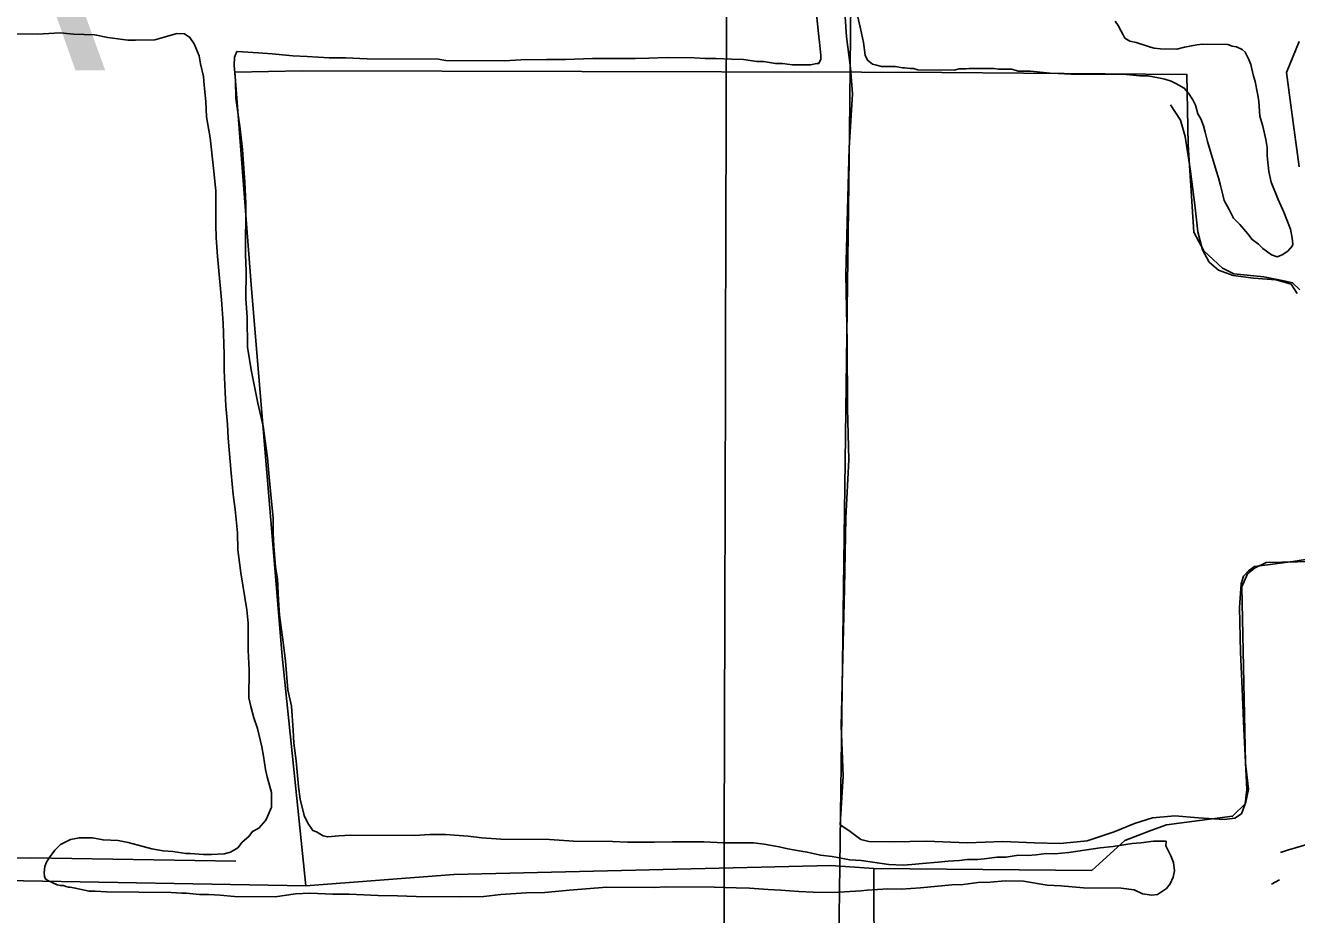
# Model space of a CAD drawing. Extents: x 3172297 to 3210190, y 958463 to 983887.
# Drawn here: x 3186124 to 3187707, y 973793 to 974900 of the extents above; entities that cross this region are included whole.
import ezdxf

# ---------------------------------------------------------------- set-up
doc = ezdxf.new("R2010")
doc.units = 0
for name, color, linetype in [('V-DTCH-CNTR', 7, 'Continuous'), ('V-GRID-MAJR', 7, 'Continuous'), ('V-LEVE-TOET', 7, 'Continuous'), ('V-ROAD-CNTR', 7, 'Continuous'), ('V-SITE-VEGE', 7, 'Continuous'), ('V-TOPO-GNAM-IDEN', 7, 'Continuous'), ('V-TOPO-SHOR', 7, 'Continuous'), ('V-UTIL-LINE', 7, 'Continuous')]:
    doc.layers.add(name, color=color, linetype=linetype)

msp = doc.modelspace()

# ---------------------------------------------------------------- linework, layer by layer
at = {"layer": 'V-DTCH-CNTR'}
for points in [[(3187154, 974815), (3187151.7, 974847.4), (3187146.7, 974885.8), (3187142.8, 974942.5), (3187138.9, 974992.2), (3187136.5, 975057.3), (3187136.2, 975123.9), (3187138, 975208.9), (3187140, 975264.5), (3187140.6, 975336.7), (3187141, 975420.8), (3187143.3, 975498), (3187144.5, 975563.4), (3187144.7, 975619.6)], [(3187154, 974815), (3187150.1, 974747.7), (3187148, 974670.5), (3187145.9, 974590.1), (3187147.3, 974505.5), (3187148.1, 974423.2)], [(3187550.1, 974801.3), (3187562.7, 974782.2), (3187568.2, 974761.6), (3187574.5, 974721.4), (3187580.2, 974676.6), (3187584.3, 974643), (3187589.8, 974620.7), (3187598.1, 974605.5), (3187610, 974595.4), (3187628, 974588.9), (3187653.4, 974585.5), (3187681.7, 974583.5), (3187700.3, 974578), (3187707.6, 974566.2)], [(3187148.1, 974423.2), (3187149.7, 974359.5), (3187145.7, 974287.3), (3187144.2, 974199.1), (3187142.6, 974131.3), (3187140.2, 974028.1), (3187142.3, 973966.2), (3187138.7, 973905.2)], [(3187734, 974237.6), (3187702.4, 974232.7), (3187670.9, 974228.5), (3187654.8, 974226.4), (3187647.2, 974221.2), (3187640.9, 974214.4), (3187638.2, 974205.1), (3187635.9, 974175.5), (3187637.1, 974119.8), (3187639.3, 974074.4), (3187641.2, 974024.2), (3187643.3, 973982.6)], [(3187643.3, 973982.6), (3187645.1, 973949.1), (3187643.1, 973931.3), (3187638.5, 973918.8), (3187630, 973913.5), (3187616.7, 973911.8), (3187584.8, 973913.7), (3187555.3, 973916.4), (3187527.6, 973913.9), (3187505.4, 973906.6), (3187479.8, 973896.3), (3187446.1, 973885), (3187412.6, 973882), (3187380.9, 973882.7), (3187341.4, 973884.2), (3187297.4, 973882.5), (3187245.8, 973884.7), (3187205.3, 973883.8), (3187174.4, 973884.5), (3187164.5, 973886.9), (3187149.5, 973897.9), (3187138.7, 973905.2)]]:
    msp.add_lwpolyline(points, dxfattribs=at)
at = {"layer": 'V-GRID-MAJR'}
msp.add_spline([(3186968.9, 963893.7), (3186984.8, 969954), (3187000.7, 976017.3), (3187016.6, 982080.8), (3187016.6, 982083.8)], degree=3, dxfattribs=at)
at = {"layer": 'V-LEVE-TOET'}
msp.add_lwpolyline([(3187710.4, 974724.2), (3187700.9, 974794.5), (3187694.5, 974841.5), (3187710.1, 974879.9)], dxfattribs=at)
at = {"layer": 'V-ROAD-CNTR'}
msp.add_line((3187685.8, 973836.7), (3187675.9, 973831.3), dxfattribs=at)
msp.add_lwpolyline([(3187783.3, 973897.7), (3187772.9, 973894.3), (3187729.9, 973883.3), (3187695.7, 973873.5), (3187687.1, 973870.5)], dxfattribs=at)
at = {"layer": 'V-SITE-VEGE'}
for points in [[(3187109.4, 974914.2), (3187111.6, 974889.9), (3187113, 974879), (3187114.5, 974862.6), (3187114.5, 974857.9), (3187112.1, 974852.5), (3187109.8, 974852.5), (3187101.9, 974851), (3187079.3, 974851.1), (3187066.8, 974852.8), (3187058.2, 974852.8), (3187043.4, 974855.2), (3187034.8, 974855.3), (3187018.4, 974857.8), (3187003.6, 974857.9), (3186984.1, 974858.8), (3186970.8, 974858.9), (3186956.8, 974859.7), (3186923.2, 974859.9), (3186900.6, 974859.3), (3186883.4, 974858.7), (3186830.3, 974859), (3186796.7, 974857.7), (3186773.3, 974857.8), (3186741.3, 974857.2), (3186721, 974855.8), (3186647.6, 974856.3), (3186638.2, 974857.9), (3186550, 974858.5), (3186522.7, 974859.5), (3186502.4, 974859.6), (3186475.1, 974861.3), (3186457.1, 974862.2), (3186431.4, 974864.8), (3186414.2, 974865.7), (3186394.7, 974867.3), (3186387.7, 974867.4)], [(3187226, 974846.2), (3187219, 974847.1), (3187216.7, 974847.1), (3187207.3, 974848.7), (3187190.1, 974848.8), (3187183.9, 974850.4), (3187179.2, 974852), (3187173, 974856.7), (3187169.9, 974863), (3187167.7, 974878.6), (3187165.4, 974890.4), (3187160.9, 974910.7)], [(3187481, 974905.4), (3187484.8, 974900), (3187488.7, 974892.9), (3187491, 974888.2), (3187493.3, 974884.3), (3187499.5, 974880.3), (3187507.3, 974878.7), (3187525.2, 974873.1), (3187529.9, 974871.6), (3187537.7, 974870.7), (3187558, 974870.6), (3187567.4, 974872.9), (3187583, 974875.9), (3187590.1, 974876.6), (3187621.3, 974876.4), (3187626.7, 974874), (3187632.2, 974873.2), (3187639.2, 974870), (3187643.1, 974866.9), (3187647.7, 974857.5), (3187650, 974851.2), (3187653.1, 974838.7), (3187655.3, 974830.1), (3187658.4, 974815.3), (3187659.9, 974805.9), (3187661.3, 974787.1), (3187665.1, 974774.6), (3187668.9, 974758.2), (3187670.4, 974748), (3187670.3, 974737.9), (3187672.6, 974718.4), (3187675.6, 974705.1), (3187684, 974683.2), (3187691, 974667.5), (3187699.4, 974646.4), (3187701.7, 974635.4), (3187702.4, 974627.6), (3187701.6, 974625.3), (3187696.1, 974619.1), (3187689, 974614.4), (3187682.8, 974612.1), (3187675.8, 974614.5), (3187664.9, 974622.4), (3187659.5, 974627.9), (3187651.7, 974633.4), (3187646.3, 974640.5), (3187636.2, 974652.2), (3187628.4, 974660.1), (3187623.1, 974671.1), (3187616.9, 974682), (3187615.4, 974689.1), (3187612.3, 974700.8), (3187610, 974710.2), (3187607, 974719.6), (3187596.3, 974755.6), (3187593.2, 974767.3), (3187591, 974775.1), (3187587.9, 974783.7), (3187584, 974790), (3187581, 974800.9), (3187577.9, 974807.2), (3187572.5, 974815.8), (3187567.1, 974822.1), (3187556.9, 974827.7), (3187550.7, 974830.8), (3187542.9, 974833.2), (3187535.1, 974834.8), (3187521.9, 974837.3), (3187511.7, 974837.3), (3187495.3, 974839), (3187425.9, 974839.4), (3187410.3, 974840.3), (3187400.1, 974840.4), (3187375.9, 974842.9), (3187360.3, 974843), (3187352.5, 974845.4), (3187336.1, 974845.5), (3187330.7, 974846.3), (3187299.4, 974846.5), (3187295.5, 974845.8), (3187286.9, 974845.8), (3187280.7, 974844.3), (3187235.4, 974844.6), (3187229.9, 974846.2), (3187226, 974846.2)], [(3186418.6, 974002.1), (3186413.3, 974024.8), (3186408.7, 974038.1), (3186404.9, 974052.2), (3186402.6, 974063.1), (3186402.9, 974097.5), (3186401.5, 974122.5), (3186401.7, 974156.1), (3186400.2, 974172.5), (3186392.7, 974218.6), (3186389, 974247.5), (3186388.4, 974268.6), (3186385.5, 974297.5), (3186383.2, 974316.2), (3186380.3, 974342.8), (3186376.7, 974386.5), (3186376, 974403.7), (3186373.8, 974426.4), (3186373.2, 974443.5), (3186371.8, 974470.9), (3186371.9, 974490.4), (3186370.6, 974529.4), (3186368.4, 974558.3), (3186364.8, 974599), (3186363.3, 974613), (3186361.9, 974635.7), (3186361.3, 974652.1), (3186361.5, 974694.2), (3186358.6, 974722.4), (3186354.2, 974759.9), (3186349.7, 974786.4), (3186349, 974805.2), (3186346.8, 974825.5), (3186346.1, 974836.4), (3186342.3, 974852.1), (3186340.8, 974862.2), (3186334.6, 974877.1), (3186329.2, 974885), (3186322.2, 974889.7), (3186312.9, 974889.8), (3186297.2, 974885.2), (3186285.5, 974882.1), (3186261.3, 974881.5), (3186251.9, 974881.6), (3186226.9, 974884.9), (3186210.6, 974888.1), (3186184, 974889), (3186167.7, 974890.7), (3186139.5, 974889.3), (3186088.8, 974889.7)], [(3186387.7, 974867.4), (3186384.5, 974860.4), (3186384.4, 974850.2), (3186385.9, 974831.5), (3186386.5, 974809.6), (3186391.7, 974771.3), (3186394.7, 974745.6), (3186397.5, 974704.9), (3186398.9, 974678.4), (3186398.5, 974615.1), (3186399.1, 974594.1), (3186398.9, 974559.7), (3186400.3, 974537.1), (3186400.8, 974499.6), (3186405.3, 974471.4), (3186413.7, 974430), (3186420.5, 974401.1), (3186425.7, 974362), (3186427.9, 974337.8), (3186430.8, 974307.3), (3186433, 974287), (3186432.9, 974268.3), (3186433.6, 974251.9), (3186435.7, 974226.1), (3186438, 974211.2), (3186439.4, 974184.7), (3186440.8, 974165.9), (3186445.3, 974132.3), (3186448.2, 974108.9), (3186451.1, 974073), (3186455.7, 974052.6), (3186457.8, 974023), (3186458.5, 974006.6), (3186461.5, 973984.7), (3186464.4, 973952.6), (3186466.6, 973937), (3186471.2, 973916.7), (3186475.8, 973907.3), (3186482, 973897.9), (3186486.6, 973896.3), (3186495.2, 973891.5), (3186500.7, 973889.9), (3186514.7, 973891.4), (3186529.6, 973892.1), (3186609.2, 973891.6), (3186627.9, 973893), (3186647.5, 973892.9), (3186675.5, 973891.1), (3186692.7, 973888.7), (3186716.1, 973887), (3186777, 973886.6), (3186806.7, 973884.8), (3186855.1, 973884.5), (3186873.8, 973883.6), (3186907.4, 973883.3), (3186930, 973884), (3186959.7, 973883.8), (3186969.1, 973883.7), (3186994, 973882.8), (3187030.7, 973882.5), (3187044, 973880.9), (3187062.7, 973877.6), (3187073.6, 973875.2), (3187087.7, 973872.8), (3187097.8, 973871.2), (3187114.2, 973867.1), (3187129, 973865.5), (3187150.8, 973861.4), (3187164.9, 973860.6), (3187199.2, 973855.7), (3187217.1, 973854.8), (3187228.1, 973855.5), (3187241.4, 973856.9), (3187260.9, 973858.4), (3187273.4, 973859.8), (3187287.4, 973860.5), (3187296.8, 973862), (3187310.1, 973861.9), (3187317.9, 973862.7), (3187334.3, 973864.9), (3187345.2, 973864.8), (3187360.9, 973867.1), (3187372.6, 973867), (3187382.7, 973867.7), (3187395.2, 973869.2), (3187406.2, 973869.1), (3187423.4, 973870.6), (3187462.4, 973876.6), (3187478.8, 973878), (3187502.3, 973881.8), (3187513.2, 973882.5), (3187528.9, 973884.7), (3187544.5, 973884.6), (3187544.4, 973879.1), (3187550.6, 973866.6), (3187553.7, 973858), (3187555.2, 973847.8), (3187553.5, 973840), (3187549.6, 973831.5), (3187544.9, 973826), (3187533.9, 973818.3)], [(3187533.9, 973818.3), (3187526.8, 973817.6), (3187515.1, 973819.2), (3187505, 973824), (3187488.6, 973826.4), (3187441.8, 973826.7), (3187413.7, 973829.3), (3187396.5, 973830.1), (3187366.9, 973835), (3187344.3, 973835.2), (3187325.5, 973833.7), (3187310.7, 973833.1), (3187291.9, 973830.8), (3187277.9, 973830.2), (3187238.8, 973826.5), (3187214.6, 973825.1), (3187198.2, 973825.2), (3187172.4, 973823.8), (3187164.6, 973823.1), (3187144.3, 973821.7), (3187128.7, 973821), (3187105.3, 973821.1), (3187087.3, 973822), (3187064.7, 973823.8), (3187049.1, 973824.6), (3187025.7, 973826.4), (3187009.3, 973826.5), (3186982, 973827.4), (3186921.8, 973827.8), (3186907, 973827.1), (3186848.4, 973827.5), (3186821.9, 973825.4), (3186801.6, 973823.9), (3186771.1, 973821), (3186747.7, 973820.4), (3186716.4, 973818.3), (3186695.3, 973816), (3186664.9, 973815.5), (3186611, 973815.8), (3186587.6, 973816.8), (3186563.4, 973816.9), (3186527.5, 973818.7), (3186507.2, 973818.9), (3186478.3, 973819.8), (3186460.4, 973819.2), (3186435.4, 973815.4), (3186384.6, 973815.8), (3186366.7, 973817.4), (3186352.6, 973818.3), (3186340.9, 973818.4), (3186324.5, 973820.1), (3186319.1, 973820.1), (3186305.8, 973821), (3186225.4, 973821.5), (3186211.3, 973822.4), (3186203.5, 973822.4), (3186186.4, 973826.4), (3186180.1, 973827.3), (3186177.8, 973827.3), (3186174.7, 973828.1), (3186171.6, 973829.7), (3186167.7, 973829.7), (3186163.8, 973830.5), (3186151.3, 973836), (3186149, 973838.4), (3186148.2, 973840.7), (3186147.5, 973845.4), (3186148.3, 973853.2), (3186150.7, 973858.7), (3186153.8, 973864.1), (3186160.9, 973873.5), (3186168, 973880.4), (3186180.5, 973886.6), (3186191.5, 973888.9), (3186207.9, 973888.8), (3186221.1, 973886.3), (3186239.9, 973885.4), (3186252.3, 973883), (3186271, 973878.2), (3186281.9, 973875), (3186296, 973872.6), (3186307.7, 973871.7), (3186324.1, 973869.3), (3186329.5, 973869.2), (3186345.9, 973868.3), (3186356.1, 973868.3), (3186371.7, 973868.9), (3186379.5, 973871.2), (3186388.9, 973876.6), (3186394.4, 973883.6), (3186402.3, 973890.6), (3186407, 973896.8), (3186414.8, 973900.7), (3186423.5, 973910.8), (3186425.9, 973915.4), (3186430.6, 973927.1), (3186430.8, 973945.1), (3186425.4, 973964.6), (3186423.1, 973974), (3186420.9, 973990.4), (3186418.6, 974002.1)]]:
    msp.add_lwpolyline(points, dxfattribs=at)
at = {"layer": 'V-TOPO-SHOR'}
for points in [[(3187711, 974570.8), (3187702.1, 974579.8), (3187693.2, 974581.6), (3187666.4, 974587), (3187628.9, 974590.7), (3187614.7, 974597.8), (3187591.5, 974619.3), (3187579.1, 974642.6), (3187572.2, 974751.5), (3187570.6, 974839), (3187265.3, 974841.5), (3187165.3, 974841.8), (3186469, 974843.5), (3186385.1, 974841.9), (3186405.8, 974572.3), (3186444, 974115.1), (3186473.6, 973829.3), (3186098.7, 973835.6), (3185795.1, 973832.8), (3185716.5, 973820.5), (3185671.9, 973802.7), (3185662.9, 973792)], [(3187183.4, 973484.7), (3187180.6, 973807.9), (3187180.7, 973850.8), (3187452.1, 973848.3), (3187493.3, 973885.7), (3187525.5, 973898.1), (3187545.1, 973905.2), (3187627.3, 973915.7), (3187643.4, 973931.8), (3187647, 973949.6), (3187643.5, 973981.8), (3187638.7, 974201.4), (3187645.9, 974217.4), (3187654.8, 974224.6), (3187669.1, 974231.7), (3187747.7, 974233.3)], [(3185623.7, 973836.8), (3185672, 973856.3), (3185709.5, 973863.3), (3185779.1, 973861.4), (3185902.3, 973862.9), (3186130.9, 973864.1), (3186386.2, 973859.9)], [(3186473.6, 973829.3), (3186657.6, 973843.1), (3187127.2, 973854.5), (3187180.7, 973850.8)]]:
    msp.add_lwpolyline(points, dxfattribs=at)
at = {"layer": 'V-UTIL-LINE'}
msp.add_lwpolyline([(3187635.3, 982082.3), (3187381.8, 980448.1), (3187210.4, 979229.6), (3187191.7, 977791.8), (3187173, 976976), (3187150.4, 974766.2), (3187135.8, 973665.7), (3187111.3, 971559.6)], dxfattribs=at)

# ---------------------------------------------------------------- texts
at = {"layer": 'V-TOPO-GNAM-IDEN'}
msp.add_text('L     O     U     I       S     I         A     N     A', height=291.999, rotation=359.5938, dxfattribs=at).set_placement((3179151.2, 974894.1))

doc.saveas('drawing.dxf')
